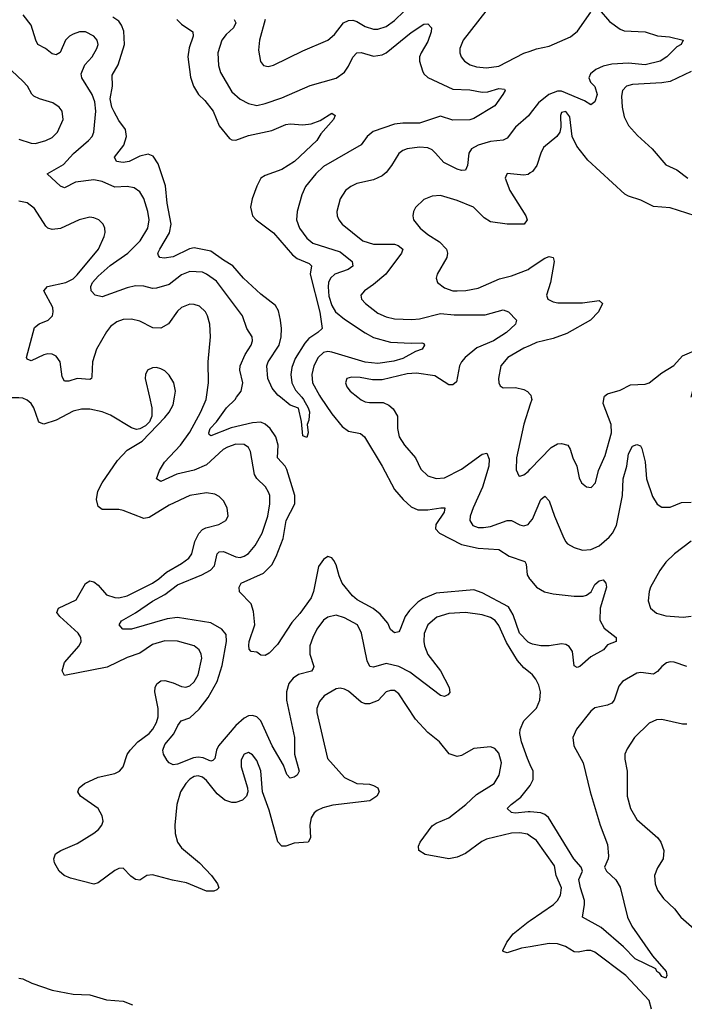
# Model space of a CAD drawing. Header units: inches. Extents: x 1843162 to 1959474, y 907081 to 1016326.
# Tile 570 of 656: x 1947555 to 1950738, y 957093 to 961809. Entities that reach past the tile are written whole.
import ezdxf

# ---------------------------------------------------------------- set-up
doc = ezdxf.new("R2010")
doc.units = ezdxf.units.IN
doc.header["$MEASUREMENT"] = 0
for name, color, linetype in [('B9945', 7, 'Continuous'), ('B9946', 7, 'Continuous'), ('B9955', 7, 'Continuous'), ('B9956', 7, 'Continuous')]:
    doc.layers.add(name, color=color, linetype=linetype)

msp = doc.modelspace()

# ---------------------------------------------------------------- linework, layer by layer
at = {"layer": 'B9945', "color": 5}
for points, elevation in [([(1948176.1, 960000), (1948187.3, 959950), (1948187.3, 959910), (1948176.8, 959883.2), (1948157.3, 959862.7), (1948130.8, 959849.2), (1948113.7, 959846.3), (1948090, 959853.6), (1947990, 959913.8), (1947949.2, 959930.8), (1947890, 959944), (1947850, 959943.5), (1947810, 959933.3), (1947730.1, 959889.9), (1947670, 959872), (1947650, 959878.9), (1947645, 959885), (1947622.2, 959950), (1947610, 959969.6), (1947590, 959986), (1947570, 959995.1), (1947550, 959997.3), (1947470, 959997.3), (1947464.7, 960000)], 580), ([(1950000, 957898.7), (1949987.6, 957907.6), (1949950, 957913.9), (1949910, 957912.2), (1949790, 957883.2), (1949768, 957872), (1949690, 957815), (1949650, 957797.7), (1949610.2, 957789.8), (1949497.2, 957810), (1949466.3, 957830), (1949464, 957850), (1949473.5, 957870), (1949530, 957946.7), (1949550, 957960.2), (1949610, 957986), (1949691.9, 958050), (1949742.9, 958097.1), (1949826.6, 958150), (1949850.9, 958190), (1949862.2, 958250), (1949850, 958295.1), (1949830, 958318.4), (1949810, 958325.6), (1949730, 958318.3), (1949670, 958284), (1949650, 958279.7), (1949611.9, 958291.9), (1949565.6, 958350), (1949510, 958395.1), (1949450, 958457.7), (1949370, 958579.8), (1949350, 958595), (1949330, 958596.2), (1949310, 958588.7), (1949271.9, 958548.1), (1949230, 958531.1), (1949210, 958532.3), (1949190, 958540.5), (1949130, 958591.8), (1949110, 958602.8), (1949090, 958606.6), (1949070, 958603.1), (1949013.7, 958570), (1948990, 958542.9), (1948978.6, 958510), (1948978.6, 958490), (1949029.2, 958270), (1949110, 958179.3), (1949170, 958151), (1949230, 958147), (1949250, 958141.1), (1949270.4, 958130), (1949276, 958110), (1949265.8, 958090), (1949232.2, 958067.8), (1949054, 958046), (1949006.2, 958033.8), (1948978.7, 958021.3), (1948964.6, 958010), (1948950, 957985.2), (1948944.5, 957950), (1948948.1, 957890), (1948937, 957870), (1948870, 957863.7), (1948830, 957850.8), (1948810, 957849.8), (1948790.6, 957870.6), (1948750, 958022.9), (1948718.2, 958110), (1948709.7, 958210.3), (1948690, 958260.5), (1948670, 958288), (1948650, 958298.9), (1948630, 958291.3), (1948616.1, 958263.9), (1948616.2, 958230), (1948646, 958130), (1948647.2, 958110), (1948640.7, 958090), (1948622.3, 958070), (1948590, 958059), (1948570, 958059.4), (1948536.8, 958070), (1948500.4, 958100.4), (1948450, 958165.2), (1948430, 958179.9), (1948410, 958186.5), (1948390, 958183.4), (1948370, 958170.9), (1948349.6, 958150), (1948325.5, 958110), (1948307.9, 958050), (1948297, 957950), (1948299.1, 957910), (1948310.2, 957870), (1948330, 957842.2), (1948416.1, 957770), (1948474, 957710), (1948502.6, 957670), (1948508, 957650), (1948498.5, 957641.5), (1948484.9, 957635.1), (1948450, 957633.8), (1948354.2, 957674.2), (1948286.5, 957686.5), (1948190, 957713.4), (1948163, 957710), (1948130, 957687.3), (1948110, 957689.8), (1948086.4, 957706.4), (1948050, 957745.4), (1948030, 957743.9), (1948010, 957734), (1947930, 957674), (1947910, 957668.4), (1947797.5, 957697.5), (1947767, 957710), (1947743.6, 957730), (1947722, 957770), (1947718.9, 957790), (1947726.6, 957813.4), (1947750.9, 957829.1), (1947830, 957863.2), (1947910, 957912.6), (1947932.4, 957930), (1947948.4, 957950), (1947954, 957970), (1947950, 957995.1), (1947930.5, 958030.5), (1947845.7, 958090), (1947832.4, 958110), (1947839.1, 958130), (1947864.7, 958150), (1947930, 958180.1), (1948010, 958198.4), (1948032.9, 958210), (1948049.9, 958230.1), (1948070, 958289.1), (1948084.3, 958310), (1948120.5, 958350), (1948174.7, 958390), (1948192.3, 958410), (1948210, 958442.3), (1948217.1, 958470), (1948217.6, 958510), (1948202.5, 958590), (1948204.2, 958610), (1948212.2, 958627.8), (1948230, 958641.3), (1948250, 958643.2), (1948290, 958632.5), (1948330, 958615.2), (1948350, 958612), (1948370, 958618.8), (1948390, 958636.5), (1948409.9, 958670), (1948426.3, 958750), (1948424, 958770), (1948414.6, 958790), (1948389.6, 958810), (1948310, 958832.5), (1948250, 958833.1), (1948190, 958815.4), (1948130, 958775), (1948070, 958753.7), (1947973.2, 958706.8), (1947770, 958668.2), (1947757.8, 958690), (1947769.2, 958730), (1947839.3, 958810), (1947849.8, 958830), (1947847.7, 958850), (1947834.5, 958870), (1947746.9, 958950), (1947733, 958970), (1947740.5, 958990), (1947824.4, 959030), (1947870, 959107.4), (1947890, 959120.9), (1947910, 959116), (1947930, 959099.6), (1947970, 959053.4), (1948010, 959040.5), (1948030, 959039.8), (1948070, 959049), (1948190.8, 959110), (1948221.5, 959130), (1948257.3, 959162.7), (1948330, 959203.7), (1948364.2, 959230), (1948379.4, 959250), (1948393.5, 959310), (1948411.9, 959348.1), (1948430, 959366.2), (1948445.6, 959374.4), (1948509.2, 959390), (1948542, 959410), (1948553.3, 959430), (1948547.6, 959470), (1948530, 959503.7), (1948510, 959525.1), (1948490, 959536.3), (1948450, 959542.6), (1948370, 959529.8), (1948270, 959482.9), (1948174.9, 959425.1), (1948150, 959420.2), (1948050, 959458.4), (1948030, 959463.2), (1947950, 959462.5), (1947930, 959477.6), (1947923.2, 959510), (1947929.5, 959550.5), (1947950, 959590.2), (1948022.8, 959697.2), (1948070, 959746.7), (1948141.2, 959790), (1948250, 959903.8), (1948270, 959928.2), (1948290, 959964), (1948295.7, 960000)], 580), ([(1950000, 958680.3), (1949970, 958705), (1949939.5, 958739.5), (1949885.8, 958825.8), (1949850, 958907), (1949831.7, 958931.7), (1949810, 958946), (1949770, 958958.4), (1949690.1, 958969.9), (1949610, 958963.9), (1949552.6, 958947.4), (1949510, 958909.7), (1949492, 958868), (1949490.1, 958830), (1949493.9, 958810), (1949508.8, 958768.8), (1949569.4, 958690), (1949611.3, 958610), (1949614.3, 958585.7), (1949605.1, 958574.9), (1949590, 958567.6), (1949570, 958571.2), (1949423.3, 958683.3), (1949370, 958710.9), (1949310, 958724.5), (1949250, 958707.5), (1949231.3, 958711.3), (1949218.5, 958738.5), (1949192.5, 958870), (1949172.8, 958910), (1949110, 958943.5), (1949070, 958955.8), (1949030, 958947.1), (1949010, 958932.4), (1948978.2, 958890), (1948958.2, 958850), (1948944.8, 958810), (1948944.6, 958770), (1948963.2, 958710), (1948959.5, 958700.5), (1948951.5, 958688.5), (1948890, 958672.2), (1948865, 958655), (1948844.3, 958630), (1948832.7, 958590), (1948832.5, 958550), (1948870.9, 958370), (1948870.1, 958290), (1948892.8, 958210), (1948883.7, 958190), (1948870, 958179.8), (1948850, 958175.8), (1948833.4, 958193.4), (1948818.7, 958238.7), (1948763.4, 958330), (1948710, 958449.8), (1948690, 958469.8), (1948670, 958476.1), (1948650, 958473.6), (1948630, 958463.8), (1948590, 958427.9), (1948507.5, 958330), (1948497.2, 958310), (1948489.3, 958270.7), (1948479.4, 958260.6), (1948470, 958257.4), (1948433.2, 958273.1), (1948410, 958276.9), (1948386.4, 958273.6), (1948310, 958242.8), (1948290, 958240.3), (1948270, 958249.9), (1948260.6, 958260.6), (1948243.6, 958290), (1948240.8, 958310), (1948250, 958337.1), (1948292.6, 958387.4), (1948311.6, 958428.4), (1948328.4, 958450), (1948370, 958465.1), (1948413.7, 958506.3), (1948457.3, 958562.7), (1948500.9, 958639.1), (1948525.2, 958714.8), (1948545.6, 958830), (1948544.2, 958864.2), (1948523.5, 958890), (1948470, 958919.2), (1948310, 958945), (1948261.7, 958938.3), (1948089.8, 958889.8), (1948048.7, 958888.7), (1948031.8, 958910), (1948041.6, 958930), (1948110, 958967), (1948190, 959023.6), (1948250, 959056.2), (1948310, 959101.6), (1948427.7, 959150), (1948468.1, 959171.9), (1948487.4, 959192.6), (1948500.2, 959250), (1948510, 959259.8), (1948530, 959261.5), (1948590, 959235.7), (1948610, 959233.2), (1948630, 959239), (1948650, 959251.9), (1948683.2, 959290), (1948716.4, 959350), (1948742.5, 959430), (1948753, 959490), (1948752.8, 959530), (1948746.4, 959546.4), (1948731.5, 959571.5), (1948690.5, 959610.5), (1948678.6, 959630), (1948659.7, 959739.7), (1948650, 959759.7), (1948630, 959773.2), (1948590, 959775.3), (1948550, 959761.6), (1948528.9, 959750), (1948450, 959677), (1948390, 959651.8), (1948307.9, 959632.1), (1948230, 959597.3), (1948209.8, 959609.8), (1948223.8, 959650), (1948248.8, 959690), (1948324.1, 959770), (1948370, 959833.4), (1948423, 959930), (1948447, 959990), (1948448.6, 960000)], 560), ([(1950000, 958821.9), (1949990, 958826.6), (1949948.1, 958870), (1949917.7, 958957.7), (1949895.7, 958995.7), (1949770, 959063.6), (1949730, 959077.9), (1949550, 959061.5), (1949485.4, 959034.6), (1949460.9, 959019.1), (1949421.5, 958978.5), (1949401.7, 958950), (1949375.5, 958884.5), (1949370, 958876.9), (1949350, 958871.1), (1949330, 958887.8), (1949317.8, 958917.8), (1949281.8, 958961.8), (1949247.7, 958987.7), (1949170.7, 959030), (1949149.4, 959049.4), (1949099.9, 959110), (1949084.5, 959144.5), (1949070, 959197.4), (1949058.5, 959218.5), (1949050, 959231.5), (1949030, 959237.7), (1949010, 959222.7), (1948986.5, 959190), (1948961.8, 959070), (1948950, 959039), (1948896, 958964), (1948858.3, 958921.7), (1948790, 958816.2), (1948750, 958774.5), (1948730, 958763.7), (1948710, 958765.2), (1948690, 958779), (1948662.7, 958782.7), (1948653.2, 958793.2), (1948651.9, 958811.9), (1948653, 958830), (1948680.2, 958910), (1948674.1, 958974.1), (1948663.1, 959010), (1948608.2, 959068.2), (1948605.1, 959090), (1948616.2, 959110), (1948722.1, 959157.9), (1948762, 959198), (1948782.5, 959237.4), (1948816.6, 959323.4), (1948830.4, 959410), (1948872.8, 959490), (1948873, 959530), (1948834.7, 959654.7), (1948826.5, 959670), (1948789.9, 959710), (1948793.1, 959770), (1948781.6, 959810), (1948754.4, 959850), (1948730, 959871.9), (1948710, 959880.5), (1948670, 959877.3), (1948567, 959853), (1948470, 959815.4), (1948462.4, 959822.4), (1948460.3, 959830), (1948467.5, 959850), (1948497.9, 959882.1), (1948544.5, 959950), (1948586, 959990), (1948593.4, 960000)], 540), ([(1948905.9, 960000), (1948914.7, 959990), (1948936.5, 959950), (1948942.4, 959930), (1948938.8, 959890), (1948931.3, 959870), (1948936, 959830), (1948930, 959808), (1948910, 959815.3), (1948904.8, 959884.8), (1948890, 959948), (1948850, 959962.9), (1948803.6, 960000)], 520), ([(1948995.6, 960000), (1949050, 959920.6), (1949099.9, 959859.9), (1949130, 959838.4), (1949187.1, 959827.1), (1949205.5, 959810), (1949290.2, 959670), (1949350, 959558), (1949391.5, 959510), (1949430, 959475.8), (1949461.2, 959461.2), (1949510, 959460.6), (1949571.2, 959471.2), (1949590.2, 959470.2), (1949587.9, 959450), (1949547.4, 959390), (1949546.8, 959370), (1949565.8, 959350), (1949670, 959294.7), (1949750, 959277.8), (1949850, 959270.8), (1949899, 959239), (1949974.3, 959214.3), (1949981.1, 959201.1), (1949986, 959150), (1949997.2, 959130), (1950000, 959126.7)], 540), ([(1949175, 960000), (1949190, 959987.9), (1949210, 959978), (1949230, 959974.7), (1949295, 959975), (1949322.1, 959962.1), (1949344.1, 959944.1), (1949363.5, 959910), (1949363.5, 959850), (1949372.9, 959810), (1949397.8, 959770), (1949450.2, 959710), (1949476.1, 959656.1), (1949510, 959624.5), (1949550, 959610.9), (1949590, 959615.1), (1949670, 959655.7), (1949770, 959727), (1949792, 959732), (1949803.1, 959703.1), (1949801.4, 959670), (1949772, 959570), (1949726.6, 959470), (1949713, 959430), (1949711.4, 959410), (1949725.3, 959385.3), (1949750, 959375.9), (1949775.9, 959375.9), (1949810, 959382), (1949890, 959409.5), (1949910, 959410.1), (1949950, 959389.1), (1949970, 959384.7), (1949989.8, 959390.2), (1950000, 959403.7)], 560), ([(1950000, 959967), (1949969, 959871), (1949934.8, 959710), (1949932.7, 959652.7), (1949944.6, 959624.6), (1949950, 959621.6), (1949970, 959628.9), (1949990, 959644.9), (1950000, 959655.4)], 580), ([(1950000, 958239.7), (1949986.1, 958270), (1949957.4, 958350), (1949949.9, 958390), (1949951, 958409), (1949969.5, 958450.5), (1950000, 958480.6)], 560), ([(1950000, 958013.9), (1949990, 958014.6), (1949928.2, 958008.2), (1949910, 958011.3), (1949889.8, 958029.8), (1949908.5, 958050), (1949954.9, 958085.1), (1949999.7, 958140.3), (1950000, 958140.8)], 560), ([(1950000, 957368.7), (1949958.3, 957361.6), (1949890, 957338.9), (1949870, 957345.2), (1949868.4, 957350), (1949887.1, 957390), (1949918, 957430), (1949990, 957487.9), (1950000, 957494.7)], 580), ([(1947550, 957217.3), (1947570, 957214.9), (1947613.5, 957193.5), (1947710, 957160.1), (1947810, 957141.7), (1947890, 957138), (1947970, 957113.7), (1948050, 957108.1), (1948095.5, 957090)], 580)]:
    msp.add_lwpolyline(points, dxfattribs=dict(at, elevation=elevation))
at = {"layer": 'B9946', "color": 5}
for points, elevation in [([(1948730.2, 961810), (1948703.9, 961710), (1948698, 961662), (1948708.5, 961608.5), (1948723, 961590), (1948744.8, 961584.8), (1948770, 961590.3), (1948910, 961659.7), (1949029.9, 961710.1), (1949062, 961738), (1949106, 961794), (1949130, 961805.3), (1949150, 961806.2), (1949170, 961800.4), (1949210, 961776.8), (1949250, 961763.2), (1949270, 961763.5), (1949310, 961776.3), (1949350, 961804.6), (1949396, 961850)], 560), ([(1949786.7, 961850), (1949678.4, 961710), (1949662.4, 961670), (1949662, 961650), (1949669, 961630), (1949685.3, 961610), (1949711.7, 961591.7), (1949742.7, 961582.7), (1949790, 961578.3), (1949850, 961586.7), (1949970, 961648.3), (1950000, 961658.6)], 560), ([(1948593.4, 960000), (1948615.6, 960030), (1948623.7, 960070), (1948608.7, 960130), (1948609.9, 960150), (1948635.1, 960204.9), (1948663.4, 960250), (1948669.8, 960270), (1948668.7, 960290), (1948642.8, 960330), (1948621.5, 960390), (1948496.9, 960556.9), (1948450, 960590.6), (1948430, 960599.1), (1948370, 960603.2), (1948330, 960586), (1948270, 960540.3), (1948210, 960523.4), (1948190, 960521.9), (1948150, 960532.4), (1948110, 960534.2), (1948070, 960524.7), (1947950, 960481.3), (1947915.9, 960490), (1947896.7, 960510), (1947895.2, 960530), (1947904.1, 960550), (1947930, 960580.1), (1947988.1, 960631.9), (1948072.1, 960690), (1948131.1, 960750), (1948167.7, 960810), (1948174.5, 960850), (1948168.2, 960890), (1948150, 960951.8), (1948130, 960983.5), (1948103, 961003), (1948070, 961009.8), (1948010, 961006), (1947950, 961032.9), (1947910, 961042.3), (1947822.4, 961030), (1947770, 961004.1), (1947750, 961010.8), (1947686, 961070), (1947764.2, 961115.8), (1947812.4, 961167.6), (1947884.6, 961230), (1947902, 961250), (1947910.4, 961269.6), (1947919.9, 961370), (1947914.5, 961414.5), (1947902.4, 961450), (1947851.7, 961530), (1947848.5, 961550), (1947867.1, 961593), (1947901.4, 961630), (1947924.2, 961670), (1947929.8, 961690), (1947925.6, 961710), (1947910, 961729.7), (1947870, 961750.4), (1947840.7, 961750), (1947810, 961739.5), (1947792.9, 961730), (1947773.6, 961710), (1947748.2, 961651.8), (1947730, 961640.4), (1947710, 961645.1), (1947678, 961670), (1947642.2, 961690), (1947631.2, 961710), (1947610, 961783), (1947571.9, 961831.9)], 540), ([(1948803.6, 960000), (1948791.1, 960010), (1948763.2, 960043.2), (1948743, 960090), (1948738.3, 960150), (1948744.2, 960170), (1948797.5, 960250), (1948807.6, 960290), (1948808.7, 960330), (1948803.7, 960370), (1948793.5, 960413.5), (1948779.2, 960439.2), (1948710, 960494.2), (1948626, 960570), (1948575.3, 960630), (1948530, 960656.1), (1948470, 960699.9), (1948390, 960715.3), (1948368.5, 960711.5), (1948290, 960672.8), (1948246.3, 960666.3), (1948225.2, 960670), (1948219.5, 960679.5), (1948216.9, 960690), (1948225.8, 960710), (1948272, 960788), (1948279.5, 960830), (1948261.7, 960930), (1948253.2, 961013.2), (1948218.2, 961118.2), (1948194.5, 961154.5), (1948170, 961165), (1948130, 961154.9), (1948078.9, 961130), (1948050, 961124.2), (1948018.7, 961130), (1948008.2, 961150), (1948052.7, 961207.3), (1948066, 961250), (1948062.1, 961282.1), (1948030, 961325.3), (1948007.1, 961367.1), (1947996.4, 961390), (1947988.5, 961430), (1947998.6, 961490), (1947997.6, 961542.4), (1948027, 961593), (1948057.4, 961690), (1948053.1, 961753.1), (1948042.4, 961782.4), (1948030, 961800.9), (1948000.8, 961820.8)], 520), ([(1948306.8, 961810), (1948330, 961786.7), (1948383.2, 961750), (1948385.8, 961730), (1948365.8, 961674.2), (1948360.4, 961630), (1948373.5, 961533.5), (1948387.7, 961490), (1948411, 961450), (1948441.9, 961421.9), (1948481.7, 961370), (1948510, 961300.4), (1948559.9, 961239.9), (1948570, 961233), (1948590, 961232.2), (1948650, 961253.8), (1948762.2, 961277.8), (1948830, 961307.4), (1948850.2, 961310.2), (1948910, 961304.4), (1948950, 961310.3), (1948994.5, 961325.5), (1949050, 961360.7), (1949066, 961350), (1949058, 961330), (1948997.4, 961262.6), (1948978.4, 961230), (1948871.3, 961130), (1948810, 961091.8), (1948730, 961062.4), (1948710.2, 961049.8), (1948690, 961011.8), (1948667.5, 960950), (1948660.2, 960910), (1948670.3, 960870), (1948687.6, 960850), (1948770, 960788.4), (1948861.7, 960681.7), (1948884.1, 960664.1), (1948940.9, 960640.9), (1948952.9, 960630), (1948946.4, 960590), (1948991.6, 960408.4), (1949003.7, 960330), (1948982.6, 960310), (1948939, 960281), (1948920.1, 960259.9), (1948874.4, 960185.6), (1948857.5, 960142.5), (1948852.9, 960110), (1948858, 960070), (1948875, 960035), (1948905.9, 960000)], 520), ([(1948582.6, 961810), (1948590, 961794), (1948578.8, 961770), (1948543, 961737), (1948523, 961710), (1948503.2, 961650), (1948507.2, 961590), (1948515.8, 961555.8), (1948570, 961462.8), (1948610, 961428.4), (1948650, 961406.8), (1948690, 961398.2), (1948730, 961406.6), (1948810, 961435), (1948946.4, 961493.6), (1949070, 961528.9), (1949110, 961557.7), (1949130, 961586.3), (1949151, 961629), (1949170, 961650.2), (1949190, 961650.8), (1949250, 961633.4), (1949290, 961639.6), (1949310, 961650.1), (1949430, 961748), (1949490, 961786.5), (1949508.7, 961788.7), (1949527.2, 961770), (1949525.5, 961750), (1949510, 961704.2), (1949476.8, 961650), (1949470.2, 961630), (1949470.2, 961610), (1949483.3, 961563.3), (1949490.2, 961550), (1949510, 961531.8), (1949630, 961475.8), (1949710, 961473.1), (1949770, 961461.7), (1949796.5, 961463.5), (1949850, 961478.9), (1949876.4, 961476.4), (1949879.1, 961470), (1949868.7, 961450), (1949830, 961396.8), (1949730, 961335.6), (1949710, 961329.8), (1949630, 961328), (1949570, 961347.3), (1949470, 961312.6), (1949390, 961312.9), (1949350, 961308.3), (1949246.9, 961273.1), (1949219.2, 961250), (1949190, 961208.7), (1949010, 961105.2), (1948973.7, 961070), (1948923.2, 961010), (1948905.2, 960970), (1948883.2, 960890), (1948880.9, 960850), (1948895, 960810), (1948930, 960762), (1948957.9, 960737.9), (1949090, 960696.4), (1949147.3, 960650), (1949150, 960628.2), (1949127.9, 960612.1), (1949063.8, 960590), (1949042.5, 960570), (1949034.4, 960550), (1949031.5, 960528.5), (1949035.7, 960484.3), (1949050, 960439.7), (1949067.3, 960410), (1949110, 960374.6), (1949208.7, 960308.7), (1949250, 960286.4), (1949330, 960264.8), (1949430, 960258.8), (1949481, 960261), (1949490, 960258), (1949494, 960250), (1949482.8, 960230), (1949450, 960219.1), (1949390, 960185.3), (1949347.1, 960172.9), (1949270, 960162.2), (1949210, 960168.6), (1949050, 960216), (1949030, 960219.9), (1949010, 960214.3), (1948983.6, 960190), (1948963.1, 960150), (1948954.1, 960110), (1948957.1, 960070), (1948990, 960008.2), (1948995.6, 960000)], 540), ([(1947550, 961235.8), (1947610, 961216.9), (1947630, 961215.9), (1947679.5, 961230), (1947710, 961243.9), (1947736.4, 961270), (1947762.4, 961330), (1947758.7, 961370), (1947743.5, 961390), (1947714, 961410), (1947649.8, 961429.8), (1947623.1, 961443.1), (1947612.3, 961452.3), (1947591.5, 961490), (1947570, 961514.5), (1947489.4, 961590)], 560), ([(1950000, 961359.4), (1949991.5, 961348.5), (1949930, 961294.6), (1949890, 961241.2), (1949870, 961231.4), (1949810, 961225.4), (1949782.2, 961217.8), (1949750, 961207.1), (1949719, 961190), (1949705.4, 961170), (1949699.6, 961110), (1949690, 961087.8), (1949670, 961086.2), (1949650, 961092.5), (1949585.4, 961125.4), (1949546, 961170), (1949530, 961184.6), (1949510, 961194.6), (1949470, 961198.6), (1949410.2, 961189.8), (1949390, 961182.4), (1949370, 961168), (1949336.1, 961110), (1949310, 961077), (1949290, 961060.6), (1949250, 961041.5), (1949170, 961023.8), (1949141.3, 961010), (1949115.3, 960990), (1949090.3, 960950), (1949074.4, 960890), (1949075.8, 960870), (1949083.7, 960850), (1949099.5, 960830), (1949198, 960750), (1949250, 960734.1), (1949350, 960733.1), (1949367.5, 960727.5), (1949389, 960710), (1949383.2, 960690), (1949307.8, 960590), (1949250, 960540.4), (1949206, 960510), (1949188.5, 960490), (1949192.2, 960470), (1949210.3, 960450), (1949270, 960402.3), (1949310, 960384.8), (1949350, 960376.1), (1949432.7, 960372.7), (1949470, 960376.4), (1949570, 960402.2), (1949635.7, 960395.7), (1949784.6, 960395.4), (1949870, 960419.6), (1949896.4, 960410), (1949933.7, 960370), (1949928.9, 960350), (1949886.7, 960310), (1949823.2, 960270), (1949743.8, 960236.2), (1949688.4, 960190), (1949671, 960170), (1949661.6, 960150), (1949646.6, 960073.4), (1949630, 960060.2), (1949610, 960060.2), (1949542.9, 960102.8), (1949455.6, 960115.6), (1949410, 960112), (1949290, 960083.2), (1949243.8, 960083.8), (1949185.7, 960094.3), (1949143.4, 960096.6), (1949121.6, 960090), (1949114.9, 960070), (1949122.3, 960050), (1949138, 960030), (1949175, 960000)], 560), ([(1950000, 961074.5), (1949990, 961067.2), (1949970, 961063.4), (1949890, 961071.2), (1949882.4, 961057.6), (1949880.5, 961050), (1949902, 960990), (1949979.5, 960870), (1949986, 960850), (1949971, 960830), (1949890, 960829), (1949810, 960841.2), (1949779.9, 960859.9), (1949728.3, 960910), (1949650, 960943.1), (1949570, 960966.3), (1949530, 960963.6), (1949490, 960947.3), (1949450.3, 960909.7), (1949440.4, 960890), (1949437.1, 960870), (1949441.6, 960850), (1949473.4, 960810), (1949510, 960779.1), (1949565.4, 960745.4), (1949598.4, 960710), (1949603.5, 960690), (1949599.7, 960670), (1949553.4, 960590), (1949548.7, 960570), (1949556.4, 960550), (1949590, 960524), (1949630, 960510.2), (1949650, 960509.3), (1949691.3, 960511.3), (1949750, 960522.3), (1949852.8, 960567.2), (1949910, 960582.3), (1949990, 960612.6), (1950000, 960619.4)], 580), ([(1948448.6, 960000), (1948459.5, 960070), (1948458, 960170), (1948468.3, 960290), (1948464.7, 960350), (1948454.5, 960390), (1948443.9, 960410), (1948416.1, 960436.1), (1948390, 960445.3), (1948370, 960446), (1948330, 960429.8), (1948310, 960412.7), (1948267.3, 960352.7), (1948230, 960331.1), (1948192.5, 960332.5), (1948130, 960365), (1948090, 960374.8), (1948050, 960372.4), (1948019.2, 960360.8), (1947990, 960339.7), (1947970, 960313.7), (1947922.1, 960230), (1947903.1, 960170), (1947900.9, 960099.1), (1947898.7, 960090), (1947890, 960085.3), (1947830, 960089.9), (1947790, 960077.1), (1947770, 960076.9), (1947757.7, 960097.7), (1947749, 960170), (1947730, 960197.8), (1947710, 960207.2), (1947690, 960208.2), (1947670, 960202.7), (1947610, 960175.3), (1947590, 960182), (1947587.7, 960190), (1947626.1, 960333.9), (1947647.4, 960352.6), (1947690.9, 960369.1), (1947711.2, 960390), (1947715.7, 960410), (1947713, 960430), (1947670.9, 960510), (1947688, 960530), (1947776, 960550), (1947810, 960566.8), (1947830, 960586.3), (1947931.6, 960710), (1947959.7, 960770), (1947964, 960790), (1947961.7, 960810), (1947954.3, 960830), (1947934, 960850), (1947910, 960860.4), (1947890, 960862.3), (1947839.1, 960850), (1947750, 960808), (1947710, 960803.1), (1947690, 960809.8), (1947679.5, 960819.5), (1947625, 960905), (1947590, 960931.4), (1947550, 960940.2)], 560), ([(1950000, 960248.7), (1949970, 960235.4), (1949893.1, 960190), (1949859.6, 960150), (1949847.6, 960090), (1949848.9, 960068.9), (1949855.3, 960055.3), (1949870, 960045.7), (1949930, 960047.1), (1949970, 960037.7), (1949987.3, 960027.3), (1950000, 960012.9)], 580), ([(1948295.7, 960000), (1948300.4, 960030), (1948292.6, 960070), (1948270, 960106.6), (1948250, 960126.6), (1948230, 960137), (1948210, 960142.7), (1948190, 960141.2), (1948166, 960130), (1948158, 960110), (1948156, 960090), (1948176.1, 960000)], 580)]:
    msp.add_lwpolyline(points, dxfattribs=dict(at, elevation=elevation))
at = {"layer": 'B9955', "color": 5}
for points, elevation in [([(1950000, 959655.4), (1950099.8, 959760.2), (1950130, 959776.8), (1950150, 959779.3), (1950179.5, 959770), (1950191.3, 959751.3), (1950203.7, 959710), (1950223.1, 959670), (1950233.8, 959613.8), (1950244.9, 959590), (1950270, 959570.5), (1950291.2, 959568.8), (1950312.2, 959590), (1950326.3, 959650), (1950359.3, 959720.7), (1950389.8, 959830), (1950387.1, 959870), (1950349.8, 959970), (1950354.2, 960000)], 580), ([(1950005, 960000), (1950007.4, 959990), (1950000, 959967)], 580), ([(1950000, 959403.7), (1950010, 959417), (1950050, 959510.3), (1950070, 959527), (1950090, 959504.9), (1950115.6, 959430), (1950156, 959336), (1950168.8, 959308.8), (1950178.9, 959298.9), (1950210, 959280.3), (1950250, 959268), (1950290, 959271.3), (1950330, 959289.3), (1950378.3, 959330), (1950394.5, 959350), (1950413.8, 959386.2), (1950441.8, 959530), (1950445.8, 959610), (1950463.2, 959670), (1950471.2, 959730), (1950490, 959766), (1950510, 959774), (1950528.2, 959768.2), (1950534.8, 959754.8), (1950550, 959691.3), (1950556.5, 959610), (1950584.9, 959524.9), (1950607.6, 959487.6), (1950630, 959473.1), (1950670, 959473.2), (1950723.8, 959496.2), (1950770, 959498.4)], 560), ([(1950770, 959311.4), (1950690.2, 959250), (1950649.2, 959210), (1950620.7, 959170), (1950576.5, 959090), (1950569.1, 959070), (1950564.5, 959024.5), (1950576, 958990), (1950605.5, 958965.5), (1950650, 958953), (1950732.9, 958947.1), (1950770, 958951.3)], 560), ([(1950000, 959126.7), (1950030, 959091.4), (1950068.9, 959068.9), (1950110, 959059.4), (1950210, 959046.9), (1950253.1, 959046.9), (1950270, 959052.7), (1950291.4, 959068.6), (1950310, 959102.8), (1950330, 959120.7), (1950350, 959126), (1950362.8, 959110), (1950364.9, 959090), (1950334.7, 958990), (1950332.6, 958932.6), (1950354, 958894), (1950410.8, 958850), (1950411, 958830), (1950370, 958814), (1950351.3, 958790), (1950290, 958757.2), (1950237.3, 958710), (1950225.1, 958705.1), (1950210, 958714), (1950202.4, 958782.4), (1950187, 958807), (1950170, 958816.4), (1950150, 958818.7), (1950090, 958809.1), (1950050, 958809.1), (1950010, 958817.1), (1950000, 958821.9)], 540), ([(1950750, 958711.1), (1950690, 958730.6), (1950670, 958732.3), (1950651.9, 958728.1), (1950630, 958711), (1950610, 958686.6), (1950590, 958674), (1950530, 958682.5), (1950510, 958679.3), (1950441.1, 958638.9), (1950423.6, 958616.4), (1950402, 958550), (1950390, 958534.5), (1950370, 958524.8), (1950310, 958512.8), (1950290, 958497.1), (1950221.1, 958410), (1950203.8, 958370), (1950209, 958330), (1950254.1, 958250), (1950287.2, 958110), (1950335.1, 957950), (1950370, 957858.8), (1950375.6, 957804.4), (1950373.7, 957790), (1950355.5, 957750), (1950366, 957730), (1950410, 957688.2), (1950430, 957653.4), (1950466, 957510), (1950486.5, 957466.5), (1950585.1, 957325.1), (1950650.8, 957250), (1950654.8, 957230), (1950650, 957218), (1950630, 957225.2), (1950620.9, 957240.9), (1950607, 957250), (1950602, 957262), (1950502.9, 957310), (1950447.3, 957367.3), (1950339.9, 957459.9), (1950249.8, 957509.8), (1950260.2, 957570), (1950259.4, 957590), (1950239.9, 957650), (1950232.3, 957690), (1950249.8, 957730), (1950244.1, 957750), (1950209.3, 957789.3), (1950087.2, 957987.2), (1950070, 958001.9), (1950050, 958010.5), (1950000, 958013.9)], 560), ([(1950000, 958480.6), (1950030, 958510.3), (1950045.2, 958550), (1950048.9, 958590), (1950041.8, 958621.8), (1950027.4, 958650), (1950011.1, 958671.1), (1950000, 958680.3)], 560), ([(1950750, 958435.1), (1950730, 958434.8), (1950630, 958456.4), (1950605.4, 958454.6), (1950570, 958438.9), (1950499.3, 958370), (1950463.9, 958316.1), (1950452.7, 958290), (1950452.5, 958267.5), (1950464.9, 958210), (1950464, 958090), (1950480.3, 958030), (1950510, 957977.6), (1950610.3, 957890), (1950626, 957870), (1950639.5, 957830), (1950637, 957790), (1950610, 957747), (1950595.8, 957710), (1950598, 957670), (1950610, 957639.3), (1950639, 957599), (1950690.2, 957550.2), (1950721.3, 957510), (1950810, 957431.5)], 580), ([(1950000, 958140.8), (1950014.6, 958170), (1950013.7, 958210), (1950000, 958239.7)], 560), ([(1950000, 957494.7), (1950111.8, 957570), (1950130.8, 957590), (1950145, 957615), (1950149.2, 957650), (1950124.1, 957710), (1950115.6, 957755.6), (1950030, 957877.4), (1950000, 957898.7)], 580), ([(1950581.1, 957070), (1950570, 957110.6), (1950458.2, 957230), (1950310, 957342.6), (1950290, 957349.8), (1950270, 957350.6), (1950230, 957341.7), (1950210, 957343.2), (1950168.2, 957370), (1950130, 957383), (1950090, 957383.9), (1950000, 957368.7)], 580)]:
    msp.add_lwpolyline(points, dxfattribs=dict(at, elevation=elevation))
at = {"layer": 'B9956', "color": 5}
for points, elevation in [([(1950330, 961857.3), (1950380, 961800), (1950430, 961762.6), (1950450, 961754.6), (1950550, 961750.2), (1950610, 961731.6), (1950666.4, 961726.4), (1950732, 961710), (1950722.8, 961690), (1950701.3, 961678.7), (1950653.7, 961630), (1950622, 961610), (1950550, 961592.2), (1950470, 961600.6), (1950390, 961595), (1950350, 961586.7), (1950314, 961570), (1950288.8, 961550), (1950280.1, 961530), (1950288.6, 961510), (1950310, 961489), (1950320.9, 961450), (1950310, 961415.4), (1950290, 961401.5), (1950259.8, 961419.8), (1950150, 961466), (1950130, 961466.7), (1950089.5, 961450.5), (1950039.5, 961410), (1950000, 961359.4)], 560), ([(1950000, 961658.6), (1950030, 961668.9), (1950090, 961682.6), (1950192.8, 961727.2), (1950226.8, 961753.2), (1950290, 961844.9)], 560), ([(1950770, 961560.6), (1950670, 961513.1), (1950630, 961506.8), (1950490, 961498.9), (1950460.3, 961490), (1950441.8, 961470), (1950437.7, 961442.3), (1950439.5, 961390), (1950450, 961343.8), (1950470, 961301.1), (1950513.8, 961253.8), (1950584.4, 961190), (1950650, 961113.4), (1950701.6, 961090), (1950754.4, 961050)], 580), ([(1950790, 960868.9), (1950670, 960907.4), (1950590, 960914), (1950530, 960944.1), (1950470, 960962.8), (1950452.9, 960972.9), (1950276, 961136), (1950222.5, 961202.5), (1950201.5, 961250), (1950190, 961342.7), (1950170, 961369.6), (1950150, 961363.7), (1950144.4, 961350), (1950146.8, 961293.2), (1950142.3, 961270), (1950127.4, 961250), (1950063.8, 961196.2), (1950050.1, 961169.9), (1950031.5, 961110), (1950010, 961081.8), (1950000, 961074.5)], 580), ([(1950000, 960619.4), (1950070, 960667.2), (1950090, 960674.3), (1950110.2, 960670.2), (1950114, 960650), (1950096.3, 960550), (1950078.5, 960490), (1950084.6, 960470), (1950110, 960457.2), (1950132.7, 960452.7), (1950250, 960452.6), (1950330, 960463.1), (1950346, 960450), (1950327.3, 960410), (1950288.1, 960370), (1950175, 960305), (1950110, 960282.2), (1950030, 960262), (1950000, 960248.7)], 580), ([(1950354.2, 960000), (1950354.9, 960005.1), (1950370, 960016.5), (1950430, 960034.7), (1950480.3, 960059.7), (1950550, 960062.7), (1950570, 960069.3), (1950630, 960118), (1950687.9, 960152.1), (1950730, 960199.3), (1950810, 960234), (1950830, 960235.5), (1950834.3, 960214.3), (1950830.2, 960190), (1950786.2, 960070), (1950769.3, 960000)], 580), ([(1950000, 960012.9), (1950002.6, 960010), (1950005, 960000)], 580)]:
    msp.add_lwpolyline(points, dxfattribs=dict(at, elevation=elevation))

doc.saveas('drawing.dxf')
